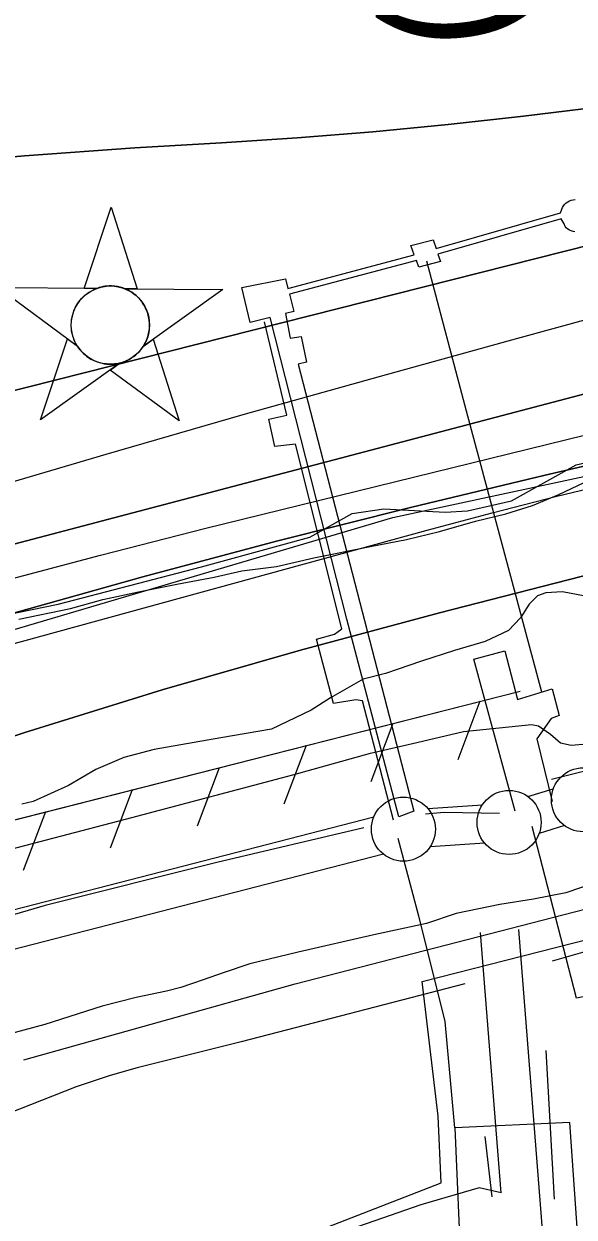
# Model space of a CAD drawing. Extents: x 3598634 to 3636690, y 517270 to 542944.
# Drawn here: x 3616663 to 3617093, y 533706 to 534638 of the extents above; entities that cross this region are included whole.
import ezdxf

# ---------------------------------------------------------------- set-up
doc = ezdxf.new("R2010")
doc.units = 0
for name, color, linetype in [('V-CHAN-DOCK', 7, 'Continuous'), ('V-CHAN-NAID', 7, 'Continuous'), ('V-FLOD-BASE', 7, 'Continuous'), ('V-LEVE-TOET', 7, 'Continuous'), ('V-RIVR-EDGE', 7, 'Continuous'), ('V-ROAD-CNTR', 7, 'Continuous'), ('V-RRAP-FSHR', 7, 'Continuous'), ('V-SITE-OTLN', 7, 'Continuous'), ('V-SITE-VEGE', 7, 'Continuous'), ('V-SURV-LINE', 7, 'Continuous'), ('V-TOPO-DPTH', 7, 'Continuous'), ('V-TOPO-MINR', 7, 'Continuous'), ('V-TOPO-SHOR', 7, 'Continuous'), ('V-TOPO-WATR', 7, 'Continuous'), ('V-UTIL-LINE', 7, 'Continuous')]:
    doc.layers.add(name, color=color, linetype=linetype)

msp = doc.modelspace()

# ---------------------------------------------------------------- linework, layer by layer
at = {"layer": 'V-CHAN-DOCK'}
for points in [[(3616869.25, 534431.2), (3616967.93, 534457.42), (3616965.15, 534464.73), (3616982.57, 534469.12), (3616984.9, 534462.29), (3617082.16, 534490.2), (3617083, 534493.05), (3617083.62, 534494.43), (3617084.41, 534495.73), (3617085.37, 534496.9), (3617086.48, 534497.94), (3617087.71, 534498.82), (3617089.05, 534499.53), (3617090.47, 534500.06), (3617091.95, 534500.4), (3617093.46, 534500.54)], [(3617093.35, 534475.49), (3617091.86, 534475.72), (3617090.41, 534476.15), (3617089.04, 534476.77), (3617087.76, 534477.56), (3617086.59, 534478.53), (3617085.57, 534479.63), (3617085.01, 534481.65), (3617084.11, 534482.86), (3617082.63, 534485.55), (3616986.39, 534457.92), (3616988.31, 534452.3), (3616971.55, 534447.88), (3616969.57, 534453.09), (3616870.41, 534426.74)], [(3616870.41, 534426.74), (3616873.91, 534413.28), (3616867.31, 534411.58), (3616870.93, 534392.23), (3616879.6, 534393.76), (3616883.85, 534373.71), (3616877.16, 534372.07), (3616967.44, 534023), (3616955.87, 534018.6), (3616915.36, 534172.83), (3616855.37, 534408.51), (3616839.74, 534404.48), (3616833.23, 534431.92), (3616867.3, 534438.75), (3616869.25, 534431.2)]]:
    msp.add_lwpolyline(points, dxfattribs=at)
at = {"layer": 'V-CHAN-NAID'}
for points in [[(3616719.79, 534431.09), (3616710.21, 534431.16), (3616731.33, 534494.65), (3616751.56, 534430.87), (3616741.97, 534430.94), (3616740.39, 534431.52), (3616738.3, 534432.14), (3616736.26, 534432.59), (3616734.22, 534432.9), (3616733.06, 534433.01), (3616731.52, 534433.09), (3616729.8, 534433.09), (3616728.43, 534433.02), (3616726.52, 534432.82), (3616725.16, 534432.6), (3616723.37, 534432.21), (3616721.84, 534431.79), (3616720.81, 534431.46)], [(3616719.79, 534431.09), (3616643.3, 534431.64), (3616704.87, 534386.24), (3616703.75, 534388.15), (3616702.95, 534389.78), (3616702.12, 534391.74), (3616701.42, 534393.8), (3616701.06, 534395.12), (3616700.7, 534396.75), (3616700.45, 534398.19), (3616700.27, 534399.79), (3616700.16, 534401.53), (3616700.15, 534403.11), (3616700.25, 534405.18), (3616700.44, 534406.8), (3616700.83, 534409), (3616701.31, 534410.92), (3616701.91, 534412.81), (3616702.57, 534414.49), (3616703.29, 534416.08), (3616704.11, 534417.61), (3616705.17, 534419.35), (3616706.2, 534420.82), (3616707.2, 534422.09), (3616708.2, 534423.23), (3616709.51, 534424.57), (3616710.56, 534425.54), (3616712.28, 534426.93), (3616713.49, 534427.8), (3616715.18, 534428.87), (3616716.91, 534429.82), (3616718.35, 534430.5)], [(3616741.97, 534430.94), (3616818.46, 534430.4), (3616756.26, 534385.87), (3616757.17, 534387.36), (3616758.15, 534389.21), (3616758.86, 534390.79), (3616759.6, 534392.75), (3616760.15, 534394.53), (3616760.54, 534396.17), (3616760.91, 534398.18), (3616761.09, 534399.76), (3616761.22, 534401.96), (3616761.19, 534404.02), (3616761, 534406.24), (3616760.73, 534408), (3616760.24, 534410.23), (3616759.6, 534412.37), (3616758.85, 534414.36), (3616758.2, 534415.8), (3616757.2, 534417.71), (3616756.13, 534419.44), (3616754.92, 534421.14), (3616753.66, 534422.68), (3616752.39, 534424.04), (3616750.75, 534425.58), (3616749.01, 534426.99), (3616747.33, 534428.17), (3616745.44, 534429.3), (3616743.97, 534430.06)], [(3616738.23, 534372.97), (3616676.02, 534328.45), (3616697.15, 534391.93), (3616704.87, 534386.24), (3616705.5, 534385.27), (3616706.89, 534383.42), (3616708.1, 534382), (3616709.56, 534380.5), (3616710.95, 534379.24), (3616712.41, 534378.09), (3616713.81, 534377.1), (3616715.49, 534376.07), (3616717.2, 534375.16), (3616718.99, 534374.34), (3616720.44, 534373.79), (3616722.07, 534373.26), (3616724.29, 534372.7), (3616725.83, 534372.41), (3616727.85, 534372.15), (3616729.39, 534372.05), (3616731.25, 534372.03), (3616732.94, 534372.1), (3616734.65, 534372.28), (3616736.55, 534372.59)], [(3616756.26, 534385.87), (3616764.06, 534391.45), (3616784.28, 534327.68), (3616730.43, 534367.39), (3616738.23, 534372.97), (3616739.89, 534373.44), (3616741.51, 534374), (3616743.66, 534374.92), (3616745.4, 534375.8), (3616747.27, 534376.92), (3616749, 534378.13), (3616750.56, 534379.37), (3616751.84, 534380.54), (3616753.23, 534381.96), (3616754.43, 534383.36), (3616755.55, 534384.83)]]:
    msp.add_lwpolyline(points, close=True, dxfattribs=at)
msp.add_circle((3616730.68, 534402.56), 30.54, dxfattribs=at)
at = {"layer": 'V-FLOD-BASE'}
msp.add_line((3617169.21, 534071.18), (3617075.1, 534047.85), dxfattribs=at)
for points in [[(3617034.48, 534021.06), (3616991.18, 534021.93), (3616976.66, 534020.62)], [(3616928.63, 534010.04), (3616813.68, 533982.98), (3616679.81, 533949.33), (3616590.06, 533923.04)]]:
    msp.add_lwpolyline(points, dxfattribs=at)
at = {"layer": 'V-LEVE-TOET'}
for points in [[(3616603.01, 533980.18), (3616747.43, 534018.1), (3616873.03, 534051.49), (3616933.77, 534068.3), (3616969.99, 534076.74), (3617006.21, 534085.18), (3617059.48, 534090.67), (3617064.94, 534089.7), (3617074.22, 534083.02), (3617082.14, 534076.42), (3617090.3, 534074.62), (3617105.51, 534075.89)], [(3617365.15, 534038.52), (3617356.4, 534036), (3617335.35, 534028.15), (3617300.47, 534018.95), (3617235.03, 534004.45), (3617143.49, 533977.55), (3617109.22, 533966.95), (3617086.11, 533959.2), (3617061.08, 533954.31)], [(3617061.08, 533954.31), (3617034.72, 533950.17), (3617000.62, 533942.99), (3616977.52, 533935.25), (3616936.45, 533926.37), (3616877.26, 533912.93), (3616839.63, 533903.87), (3616818.62, 533896.7), (3616803.2, 533891.31), (3616785.69, 533885.34), (3616774.53, 533882.48), (3616750.87, 533877.51), (3616724.37, 533870.63), (3616679.59, 533856.44), (3616607, 533836.82), (3616566.31, 533821.72)]]:
    msp.add_lwpolyline(points, dxfattribs=at)
at = {"layer": 'V-RIVR-EDGE'}
msp.add_lwpolyline([(3616506.82, 534147.2), (3616690.01, 534184.57), (3616801.75, 534213.71), (3616886.45, 534236.91), (3616919.51, 534255.44), (3616944.13, 534258.98), (3616992.15, 534256.46), (3617009.57, 534257.62), (3617043.8, 534265.33), (3617094.3, 534293.43), (3617175.39, 534312.44), (3617292.54, 534345.16), (3617315.95, 534346.31), (3617425.28, 534373.65), (3617665.55, 534430.69), (3617705.8, 534440.19), (3617723.2, 534438.35), (3617745.99, 534430.49), (3617756.79, 534426.26), (3617766.4, 534426.24), (3617776.61, 534430.41)], dxfattribs=at)
at = {"layer": 'V-ROAD-CNTR'}
for points in [[(3616663.15, 533828.94), (3616874.85, 533888.05), (3617143.58, 533957.44), (3617424.76, 534026.34), (3617629.38, 534082.18), (3617710.24, 534105.61), (3617912.76, 534158.13), (3618143.11, 534217.25)], [(3617107.64, 533046.44), (3617101.2, 533120.06), (3617092.67, 533298.81), (3617070.62, 533662.95), (3617049.51, 533930.55)], [(3617035.64, 533724.93), (3617019.61, 533928.19)], [(3617035.64, 533724.93), (3617018.54, 533728.88), (3616973.13, 533715.55), (3616771.72, 533645.56)]]:
    msp.add_lwpolyline(points, dxfattribs=at)
at = {"layer": 'V-RRAP-FSHR'}
for p, q in [((3617019.08, 534108.76), (3617001.81, 534063.09)), ((3616951.25, 534091.49), (3616933.98, 534045.81)), ((3616883.41, 534074.21), (3616866.14, 534028.54)), ((3616815.58, 534056.94), (3616798.31, 534011.26)), ((3616747.74, 534039.66), (3616730.47, 533993.99)), ((3616679.91, 534022.39), (3616662.64, 533976.71))]:
    msp.add_line(p, q, dxfattribs=at)
for points in [[(3616085.14, 533990.05), (3616393.97, 534087.43), (3616951.22, 534252.34), (3617428.54, 534354.97), (3617733.65, 534416.8), (3618273.35, 534515.48), (3618637.34, 534589.76), (3619068.77, 534647.6), (3619422.77, 534656.16), (3619858.49, 534676.5), (3620321.82, 534720.86)], [(3614277.51, 533031.95), (3614728.46, 533206.49), (3614988.3, 533304.62), (3615022.67, 533315.72), (3615059.58, 533337.36), (3615192.41, 533428.07), (3615235.98, 533457.2), (3615305.54, 533495.6), (3615349.76, 533508.84), (3615620.65, 533604.43), (3616010.28, 533745.89), (3616270.19, 533836.3), (3616286.72, 533857.86), (3616331.91, 533908.45), (3616365.53, 533937.67), (3616395.41, 533949.08), (3616466.99, 533968.16), (3617050.55, 534116.78)], [(3616471.41, 533969.29), (3617050.55, 534116.78)]]:
    msp.add_lwpolyline(points, dxfattribs=at)
at = {"layer": 'V-SITE-OTLN'}
msp.add_lwpolyline([(3616721.16, 533632.58), (3616899.8, 533698.2), (3616988.87, 533732.75), (3616986.46, 533784.8), (3616974.05, 533889.9), (3617157.9, 533936.71), (3617509.62, 534027.02), (3617753.55, 534092.7), (3617870.5, 534121.67), (3617874.2, 534100.18), (3618103.26, 534130.89), (3618391.04, 534154.43), (3618505.49, 534161.54), (3618526.47, 533864.27), (3618538.2, 533706.29), (3618568.57, 533708.84), (3618569.87, 533688.91)], dxfattribs=at)
at = {"layer": 'V-SITE-VEGE'}
for points in [[(3616659.31, 534172.98), (3616699.65, 534181.2), (3616724.79, 534188.16), (3616752.63, 534194.28), (3616782.53, 534200.3), (3616811.71, 534205.66), (3616833.31, 534210.73), (3616860.33, 534214.15), (3616889.58, 534220.89), (3616933.38, 534229.62), (3616961.88, 534235.03), (3616987.66, 534241.26), (3617015.61, 534249.44), (3617039.3, 534255.09), (3617060.28, 534261.57), (3617080.68, 534270.15), (3617105.38, 534281.94)], [(3617112.24, 534188.68), (3617083.63, 534194.3), (3617070.52, 534193.6), (3617064.2, 534191.18), (3617057.66, 534184.64), (3617050.92, 534173.98), (3617041.46, 534164.14), (3617023.12, 534155.46), (3616999.36, 534148.44), (3616973.47, 534140.15), (3616945.44, 534130.59), (3616928, 534125.99), (3616902.48, 534111.49), (3616887.53, 534101.95), (3616856.48, 534087.04), (3616816.9, 534080.15), (3616764.82, 534071.16), (3616741.09, 534064.82), (3616719.28, 534055.63), (3616697.98, 534042.97), (3616670.5, 534030.64), (3616661.44, 534028.36)]]:
    msp.add_lwpolyline(points, dxfattribs=at)
at = {"layer": 'V-SURV-LINE'}
for points in [[(3617056.66, 534034.35), (3617076.42, 534040.38)], [(3616978.4, 534025.17), (3617021.06, 534027.87)], [(3616505.29, 533907.44), (3616936.32, 534018.48)], [(3617085.2, 534011.7), (3617065.45, 534005.66)], [(3617022.94, 533997.93), (3616980.28, 533995.23)], [(3616943.8, 533989.43), (3616512.77, 533878.38)]]:
    msp.add_lwpolyline(points, dxfattribs=at)
for centre in [(3617099.92, 534031.88), (3616959.4, 534008.94), (3617041.94, 534014.17)]:
    msp.add_circle(centre, 25, dxfattribs=at)
at = {"layer": 'V-TOPO-DPTH'}
for points in [[(3616290.17, 534259.17), (3617195.8, 534488), (3617205.88, 534490.5), (3617215.97, 534492.95), (3617226.07, 534495.33), (3617236.19, 534497.65), (3617246.31, 534499.97), (3617256.42, 534502.34), (3617266.5, 534504.79), (3617276.58, 534507.28), (3617533.05, 534571.72), (3617579.68, 534584.33), (3617625.95, 534598.04), (3617671.7, 534613.41), (3617717.1, 534629.89), (3618061.22, 534733.48)], [(3618061.22, 534733.48), (3617717.1, 534629.89), (3617671.7, 534613.41), (3617625.95, 534598.04), (3617579.68, 534584.33), (3617533.05, 534571.72), (3617276.58, 534507.28), (3617266.5, 534504.79), (3617256.42, 534502.34), (3617246.31, 534499.97), (3617236.19, 534497.65), (3617226.07, 534495.33), (3617215.97, 534492.95), (3617205.88, 534490.5), (3617195.8, 534488), (3616290.17, 534259.17)], [(3616577.36, 534527.05), (3616663.53, 534534.79), (3616749.87, 534540.91), (3616817.38, 534544.74), (3616876.46, 534548.66), (3616935.48, 534553.34), (3616994.39, 534559.14), (3617053.24, 534565.7), (3617134.22, 534575.51)], [(3617134.22, 534575.51), (3617053.24, 534565.7), (3616994.39, 534559.14), (3616935.48, 534553.34), (3616876.46, 534548.66), (3616817.38, 534544.74), (3616749.87, 534540.91), (3616663.53, 534534.79), (3616577.36, 534527.05)], [(3617780.64, 534529.37), (3617703.46, 534511.78), (3617626.57, 534493.07), (3617550.11, 534472.66), (3617473.94, 534451.14), (3617327.33, 534407.96), (3617324.67, 534407.18), (3617322.02, 534406.42), (3617319.35, 534405.67), (3617316.69, 534404.93), (3617314.02, 534404.21), (3617311.35, 534403.5), (3617308.67, 534402.82), (3617305.99, 534402.16), (3617291.65, 534398.66), (3617281.81, 534396.23), (3617271.97, 534393.77), (3617262.15, 534391.25), (3617252.33, 534388.69), (3616479.06, 534185.17)], [(3616479.06, 534185.17), (3617252.33, 534388.69), (3617262.15, 534391.25), (3617271.97, 534393.77), (3617281.81, 534396.23), (3617291.65, 534398.66), (3617305.99, 534402.16), (3617308.67, 534402.82), (3617311.35, 534403.5), (3617314.02, 534404.21), (3617316.69, 534404.93), (3617319.35, 534405.67), (3617322.02, 534406.42), (3617324.67, 534407.18), (3617327.33, 534407.96), (3617473.94, 534451.14), (3617550.11, 534472.66), (3617626.57, 534493.07), (3617703.46, 534511.78), (3617780.64, 534529.37)], [(3617943.82, 534496.99), (3617313, 534340.82), (3617296.76, 534337.44), (3617280.53, 534333.97), (3617264.34, 534330.38), (3617248.16, 534326.7), (3617070.05, 534285.43), (3616965.04, 534260.21), (3616860.33, 534233.87), (3616756.06, 534205.85), (3616652.07, 534176.71), (3616347.64, 534088.75), (3616334.71, 534084.86), (3616321.84, 534080.77), (3616309.07, 534076.4), (3616296.36, 534071.84), (3616194.31, 534033.89), (3616130.88, 534009.58), (3616067.79, 533984.45)], [(3616067.79, 533984.45), (3616130.88, 534009.58), (3616194.31, 534033.89), (3616296.36, 534071.84), (3616309.07, 534076.4), (3616321.84, 534080.77), (3616334.71, 534084.86), (3616347.64, 534088.75), (3616652.07, 534176.71), (3616756.06, 534205.85), (3616860.33, 534233.87), (3616965.04, 534260.21), (3617070.05, 534285.43), (3617248.16, 534326.7), (3617264.34, 534330.38), (3617280.53, 534333.97), (3617296.76, 534337.44), (3617313, 534340.82), (3617769.7, 534453.89)], [(3617769.7, 534453.89), (3617504.65, 534285.22), (3617492.75, 534283.57), (3617425.73, 534274.35), (3617345.3, 534263.29), (3617318.58, 534259.15), (3617291.99, 534254.4), (3617265.57, 534248.74), (3617239.27, 534242.47), (3616987.55, 534177.86), (3616879.1, 534148.67), (3616771.15, 534117.79), (3616663.95, 534084.39), (3616557.26, 534049.3)]]:
    msp.add_lwpolyline(points, dxfattribs=at)
at = {"layer": 'V-TOPO-MINR'}
for points in [[(3616290.17, 534259.17), (3617195.8, 534488), (3617205.88, 534490.5), (3617215.97, 534492.95), (3617226.07, 534495.33), (3617236.19, 534497.65), (3617246.31, 534499.97), (3617256.42, 534502.34), (3617266.5, 534504.79), (3617276.58, 534507.28), (3617533.05, 534571.72), (3617579.68, 534584.33), (3617625.95, 534598.04), (3617671.7, 534613.41), (3617717.1, 534629.89), (3618061.22, 534733.48)], [(3616068.63, 534090.05), (3616126.71, 534111.44), (3616184.81, 534132.79), (3616279.05, 534167.36), (3616290.08, 534171.29), (3616301.15, 534175.07), (3616312.29, 534178.65), (3616323.48, 534182.09), (3616620.42, 534270.35), (3616727.29, 534301.72), (3616834.29, 534332.61), (3616941.5, 534362.78), (3617048.85, 534392.46), (3617214.28, 534437.6), (3617239.03, 534444.31), (3617263.79, 534450.97), (3617288.57, 534457.55), (3617313.37, 534464.09), (3617352.56, 534474.35), (3617397, 534485.78), (3617441.51, 534496.95), (3617486.12, 534507.73), (3617530.79, 534518.25), (3618063.58, 534672.6)], [(3616577.36, 534527.05), (3616663.53, 534534.79), (3616749.87, 534540.91), (3616817.38, 534544.74), (3616876.46, 534548.66), (3616935.48, 534553.34), (3616994.39, 534559.14), (3617053.24, 534565.7), (3617134.22, 534575.51)], [(3616641.27, 534201.17), (3616723.09, 534222.96), (3616805.16, 534243.85), (3617219.43, 534345.73), (3617248.14, 534352.69), (3617276.89, 534359.52), (3617305.69, 534366.15), (3617334.51, 534372.65), (3617529.98, 534416.06), (3617545.14, 534419.65), (3617560.24, 534423.5), (3617575.22, 534427.77), (3617590.13, 534432.31), (3617604.96, 534437.1), (3617619.78, 534441.96), (3617634.56, 534446.92), (3617990.83, 534534.67)], [(3616479.06, 534185.17), (3617252.33, 534388.69), (3617262.15, 534391.25), (3617271.97, 534393.77), (3617281.81, 534396.23), (3617291.65, 534398.66), (3617305.99, 534402.16), (3617308.67, 534402.82), (3617311.35, 534403.5), (3617314.02, 534404.21), (3617316.69, 534404.93), (3617319.35, 534405.67), (3617322.02, 534406.42), (3617324.67, 534407.18), (3617327.33, 534407.96), (3617473.94, 534451.14), (3617550.11, 534472.66), (3617626.57, 534493.07), (3617703.46, 534511.78), (3617780.64, 534529.37)], [(3616334.04, 534065.73), (3616978.08, 534242.33), (3617028.61, 534255.84), (3617079.26, 534268.91), (3617130.07, 534281.32), (3617181, 534293.29), (3617268.01, 534313.15), (3617275.52, 534314.79), (3617283.06, 534316.33), (3617290.62, 534317.72), (3617298.2, 534319.01), (3617472.1, 534346.84), (3617507.8, 534352.27)], [(3615739.86, 533715.66), (3616157.95, 533896.57), (3616189.03, 533909.99), (3616220.12, 533923.38), (3616251.23, 533936.72), (3616282.35, 533950.03), (3616326.33, 533968.8), (3616335.51, 533972.6), (3616344.75, 533976.27), (3616354.07, 533979.72), (3616363.44, 533983.04), (3616557.26, 534049.3), (3616663.95, 534084.39), (3616771.15, 534117.79), (3616879.1, 534148.67), (3616987.55, 534177.86), (3617239.27, 534242.47), (3617265.57, 534248.74), (3617291.99, 534254.4), (3617318.58, 534259.15), (3617345.3, 534263.29), (3617425.73, 534274.35), (3617492.75, 534283.57), (3617504.65, 534285.22)]]:
    msp.add_lwpolyline(points, dxfattribs=at)
at = {"layer": 'V-TOPO-SHOR'}
for p, q in [((3617070.68, 533836), (3617077.22, 533720)), ((3617022.93, 533769.08), (3617028.41, 533721.87))]:
    msp.add_line(p, q, dxfattribs=at)
for points in [[(3617753.03, 534079.95), (3617551.47, 534030.72), (3617341.41, 533976.43), (3617126.45, 533920.34), (3617075.6, 533905.83)], [(3617007.43, 533888.09), (3616832.84, 533842.95), (3616778.6, 533829.29), (3616751.49, 533822.46), (3616730.6, 533816.69), (3616704.06, 533807.77), (3616641.01, 533782.91), (3616617.21, 533773.85)]]:
    msp.add_lwpolyline(points, dxfattribs=at)
at = {"layer": 'V-TOPO-WATR'}
msp.add_lwpolyline([(3616067.79, 533984.45), (3616130.88, 534009.58), (3616194.31, 534033.89), (3616296.36, 534071.84), (3616309.07, 534076.4), (3616321.84, 534080.77), (3616334.71, 534084.86), (3616347.64, 534088.75), (3616652.07, 534176.71), (3616756.06, 534205.85), (3616860.33, 534233.87), (3616965.04, 534260.21), (3617070.05, 534285.43), (3617248.16, 534326.7), (3617264.34, 534330.38), (3617280.53, 534333.97), (3617296.76, 534337.44), (3617313, 534340.82), (3617943.82, 534496.99)], dxfattribs=at)
at = {"layer": 'V-UTIL-LINE'}
for points in [[(3617067.36, 534116.03), (3617008.68, 534335.23), (3616977.75, 534452.52)], [(3616951.77, 534015.94), (3616927.52, 534109.08), (3616922.28, 534110.01), (3616904.93, 534106.95), (3616891.68, 534157.21), (3616905.76, 534161.11), (3616911.27, 534165.45), (3616875.12, 534309.44), (3616859.17, 534307.63), (3616854.33, 534329.03), (3616868.38, 534332.27), (3616851.01, 534405.22)], [(3617046.65, 534022.91), (3617014.48, 534141.58), (3617038.62, 534148.26), (3617048.53, 534110.07), (3617075.42, 534118.58), (3617080.95, 534097.81), (3617074.88, 534095.48), (3617063.48, 534079.54), (3617075.48, 534030.67)], [(3617117.03, 533812.36), (3617114.97, 533874.6), (3617115.97, 533881.16), (3617094.6, 533876.98), (3617059.92, 534010.98)], [(3617128.44, 533195.35), (3617103.08, 533582.3), (3617089.25, 533779.97), (3616999.5, 533775.68), (3616992.11, 533858.7), (3616974.45, 533929.85), (3616971.59, 533941.02), (3616955.46, 534001.77)], [(3616999.5, 533775.68), (3617004.57, 533661.1), (3617007.18, 533658.21), (3617010.87, 533596.73), (3616869.84, 533586.15), (3616876.63, 533461.09)]]:
    msp.add_lwpolyline(points, dxfattribs=at)

# ---------------------------------------------------------------- texts
at = {"layer": 'V-CHAN-NAID'}
msp.add_text('CYTEC PLANT (114.5) (2)', height=100, rotation=277.02819, dxfattribs=at).set_placement((3616778.02, 536185.33))

doc.saveas('drawing.dxf')
